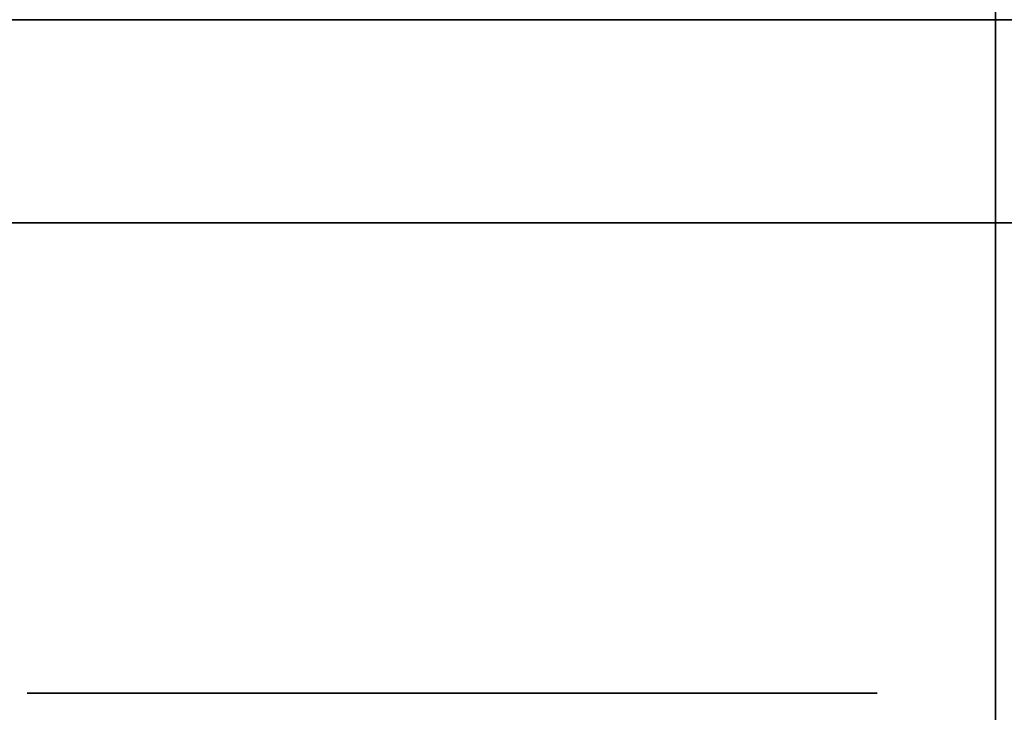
# Model space of a CAD drawing. Extents: x -1299 to -1246.9, y 2743.7 to 2747.9.
# Tile 219 of 1056: x -1293.0769 to -1293.0459, y 2746.8085 to 2746.8303. Entities that reach past the tile are written whole.
import ezdxf

# ---------------------------------------------------------------- set-up
doc = ezdxf.new("R2010")
doc.units = 0
doc.header["$LTSCALE"] = 150
doc.header["$MEASUREMENT"] = 0
doc.layers.add('3DFACE_BOLT', color=7, linetype='CONTINUOUS')
doc.layers.add('3DFACE_SHAPE', color=7, linetype='CONTINUOUS')

msp = doc.modelspace()

# ---------------------------------------------------------------- linework, layer by layer
at = {"layer": '3DFACE_BOLT', "color": 1}
for points, invisible_edges in [([(-1293.071319, 2746.842949, 0.138), (-1293.070927, 2746.842949, 0.135528), (-1293.071319, 2746.792949, 0.138)], 14), ([(-1293.071319, 2746.792949, 0.138), (-1293.070927, 2746.842949, 0.135528), (-1293.070927, 2746.792949, 0.135528)], 3), ([(-1293.070927, 2746.842949, 0.140472), (-1293.071319, 2746.842949, 0.138), (-1293.070927, 2746.792949, 0.140472)], 14), ([(-1293.070927, 2746.792949, 0.140472), (-1293.071319, 2746.842949, 0.138), (-1293.071319, 2746.792949, 0.138)], 3), ([(-1293.071319, 2746.842949, 0.068), (-1293.070927, 2746.842949, 0.065528), (-1293.071319, 2746.792949, 0.068)], 14), ([(-1293.071319, 2746.792949, 0.068), (-1293.070927, 2746.842949, 0.065528), (-1293.070927, 2746.792949, 0.065528)], 3), ([(-1293.070927, 2746.842949, 0.070472), (-1293.071319, 2746.842949, 0.068), (-1293.070927, 2746.792949, 0.070472)], 14), ([(-1293.070927, 2746.792949, 0.070472), (-1293.071319, 2746.842949, 0.068), (-1293.071319, 2746.792949, 0.068)], 3), ([(-1293.070927, 2746.842949, 0.135528), (-1293.069791, 2746.842949, 0.133298), (-1293.070927, 2746.792949, 0.135528)], 14), ([(-1293.070927, 2746.792949, 0.135528), (-1293.069791, 2746.842949, 0.133298), (-1293.069791, 2746.792949, 0.133298)], 3), ([(-1293.069791, 2746.842949, 0.142702), (-1293.070927, 2746.842949, 0.140472), (-1293.069791, 2746.792949, 0.142702)], 14), ([(-1293.069791, 2746.792949, 0.142702), (-1293.070927, 2746.842949, 0.140472), (-1293.070927, 2746.792949, 0.140472)], 3), ([(-1293.070927, 2746.842949, 0.065528), (-1293.069791, 2746.842949, 0.063298), (-1293.070927, 2746.792949, 0.065528)], 14), ([(-1293.070927, 2746.792949, 0.065528), (-1293.069791, 2746.842949, 0.063298), (-1293.069791, 2746.792949, 0.063298)], 3), ([(-1293.069791, 2746.842949, 0.072702), (-1293.070927, 2746.842949, 0.070472), (-1293.069791, 2746.792949, 0.072702)], 14), ([(-1293.069791, 2746.792949, 0.072702), (-1293.070927, 2746.842949, 0.070472), (-1293.070927, 2746.792949, 0.070472)], 3), ([(-1293.069791, 2746.842949, 0.133298), (-1293.068021, 2746.842949, 0.131528), (-1293.069791, 2746.792949, 0.133298)], 14), ([(-1293.069791, 2746.792949, 0.133298), (-1293.068021, 2746.842949, 0.131528), (-1293.068021, 2746.792949, 0.131528)], 3), ([(-1293.068021, 2746.842949, 0.144472), (-1293.069791, 2746.842949, 0.142702), (-1293.068021, 2746.792949, 0.144472)], 14), ([(-1293.068021, 2746.792949, 0.144472), (-1293.069791, 2746.842949, 0.142702), (-1293.069791, 2746.792949, 0.142702)], 3), ([(-1293.069791, 2746.842949, 0.063298), (-1293.068021, 2746.842949, 0.061528), (-1293.069791, 2746.792949, 0.063298)], 14), ([(-1293.069791, 2746.792949, 0.063298), (-1293.068021, 2746.842949, 0.061528), (-1293.068021, 2746.792949, 0.061528)], 3), ([(-1293.068021, 2746.842949, 0.074472), (-1293.069791, 2746.842949, 0.072702), (-1293.068021, 2746.792949, 0.074472)], 14), ([(-1293.068021, 2746.792949, 0.074472), (-1293.069791, 2746.842949, 0.072702), (-1293.069791, 2746.792949, 0.072702)], 3), ([(-1293.068021, 2746.842949, 0.131528), (-1293.065791, 2746.842949, 0.130392), (-1293.068021, 2746.792949, 0.131528)], 14), ([(-1293.068021, 2746.792949, 0.131528), (-1293.065791, 2746.842949, 0.130392), (-1293.065791, 2746.792949, 0.130392)], 3), ([(-1293.065791, 2746.842949, 0.145608), (-1293.068021, 2746.842949, 0.144472), (-1293.065791, 2746.792949, 0.145608)], 14), ([(-1293.065791, 2746.792949, 0.145608), (-1293.068021, 2746.842949, 0.144472), (-1293.068021, 2746.792949, 0.144472)], 3), ([(-1293.068021, 2746.842949, 0.061528), (-1293.065791, 2746.842949, 0.060392), (-1293.068021, 2746.792949, 0.061528)], 14), ([(-1293.068021, 2746.792949, 0.061528), (-1293.065791, 2746.842949, 0.060392), (-1293.065791, 2746.792949, 0.060392)], 3), ([(-1293.065791, 2746.842949, 0.075608), (-1293.068021, 2746.842949, 0.074472), (-1293.065791, 2746.792949, 0.075608)], 14), ([(-1293.065791, 2746.792949, 0.075608), (-1293.068021, 2746.842949, 0.074472), (-1293.068021, 2746.792949, 0.074472)], 3), ([(-1293.065791, 2746.842949, 0.130392), (-1293.063319, 2746.842949, 0.13), (-1293.065791, 2746.792949, 0.130392)], 14), ([(-1293.065791, 2746.792949, 0.130392), (-1293.063319, 2746.842949, 0.13), (-1293.063319, 2746.792949, 0.13)], 3), ([(-1293.063319, 2746.842949, 0.146), (-1293.065791, 2746.842949, 0.145608), (-1293.063319, 2746.792949, 0.146)], 14), ([(-1293.063319, 2746.792949, 0.146), (-1293.065791, 2746.842949, 0.145608), (-1293.065791, 2746.792949, 0.145608)], 3), ([(-1293.065791, 2746.842949, 0.060392), (-1293.063319, 2746.842949, 0.06), (-1293.065791, 2746.792949, 0.060392)], 14), ([(-1293.065791, 2746.792949, 0.060392), (-1293.063319, 2746.842949, 0.06), (-1293.063319, 2746.792949, 0.06)], 3), ([(-1293.063319, 2746.842949, 0.076), (-1293.065791, 2746.842949, 0.075608), (-1293.063319, 2746.792949, 0.076)], 14), ([(-1293.063319, 2746.792949, 0.076), (-1293.065791, 2746.842949, 0.075608), (-1293.065791, 2746.792949, 0.075608)], 3), ([(-1293.063319, 2746.842949, 0.13), (-1293.060847, 2746.842949, 0.130392), (-1293.063319, 2746.792949, 0.13)], 14), ([(-1293.063319, 2746.792949, 0.13), (-1293.060847, 2746.842949, 0.130392), (-1293.060847, 2746.792949, 0.130392)], 3), ([(-1293.060847, 2746.842949, 0.145608), (-1293.063319, 2746.842949, 0.146), (-1293.060847, 2746.792949, 0.145608)], 14), ([(-1293.060847, 2746.792949, 0.145608), (-1293.063319, 2746.842949, 0.146), (-1293.063319, 2746.792949, 0.146)], 3), ([(-1293.063319, 2746.842949, 0.06), (-1293.060847, 2746.842949, 0.060392), (-1293.063319, 2746.792949, 0.06)], 14), ([(-1293.063319, 2746.792949, 0.06), (-1293.060847, 2746.842949, 0.060392), (-1293.060847, 2746.792949, 0.060392)], 3), ([(-1293.060847, 2746.842949, 0.075608), (-1293.063319, 2746.842949, 0.076), (-1293.060847, 2746.792949, 0.075608)], 14), ([(-1293.060847, 2746.792949, 0.075608), (-1293.063319, 2746.842949, 0.076), (-1293.063319, 2746.792949, 0.076)], 3), ([(-1293.060847, 2746.842949, 0.130392), (-1293.058616, 2746.842949, 0.131528), (-1293.060847, 2746.792949, 0.130392)], 14), ([(-1293.060847, 2746.792949, 0.130392), (-1293.058616, 2746.842949, 0.131528), (-1293.058616, 2746.792949, 0.131528)], 3), ([(-1293.058616, 2746.842949, 0.144472), (-1293.060847, 2746.842949, 0.145608), (-1293.058616, 2746.792949, 0.144472)], 14), ([(-1293.058616, 2746.792949, 0.144472), (-1293.060847, 2746.842949, 0.145608), (-1293.060847, 2746.792949, 0.145608)], 3), ([(-1293.060847, 2746.842949, 0.060392), (-1293.058616, 2746.842949, 0.061528), (-1293.060847, 2746.792949, 0.060392)], 14), ([(-1293.060847, 2746.792949, 0.060392), (-1293.058616, 2746.842949, 0.061528), (-1293.058616, 2746.792949, 0.061528)], 3), ([(-1293.058616, 2746.842949, 0.074472), (-1293.060847, 2746.842949, 0.075608), (-1293.058616, 2746.792949, 0.074472)], 14), ([(-1293.058616, 2746.792949, 0.074472), (-1293.060847, 2746.842949, 0.075608), (-1293.060847, 2746.792949, 0.075608)], 3), ([(-1293.058616, 2746.842949, 0.131528), (-1293.056847, 2746.842949, 0.133298), (-1293.058616, 2746.792949, 0.131528)], 14), ([(-1293.058616, 2746.792949, 0.131528), (-1293.056847, 2746.842949, 0.133298), (-1293.056847, 2746.792949, 0.133298)], 3), ([(-1293.056847, 2746.842949, 0.142702), (-1293.058616, 2746.842949, 0.144472), (-1293.056847, 2746.792949, 0.142702)], 14), ([(-1293.056847, 2746.792949, 0.142702), (-1293.058616, 2746.842949, 0.144472), (-1293.058616, 2746.792949, 0.144472)], 3), ([(-1293.058616, 2746.842949, 0.061528), (-1293.056847, 2746.842949, 0.063298), (-1293.058616, 2746.792949, 0.061528)], 14), ([(-1293.058616, 2746.792949, 0.061528), (-1293.056847, 2746.842949, 0.063298), (-1293.056847, 2746.792949, 0.063298)], 3), ([(-1293.056847, 2746.842949, 0.072702), (-1293.058616, 2746.842949, 0.074472), (-1293.056847, 2746.792949, 0.072702)], 14), ([(-1293.056847, 2746.792949, 0.072702), (-1293.058616, 2746.842949, 0.074472), (-1293.058616, 2746.792949, 0.074472)], 3), ([(-1293.056847, 2746.842949, 0.133298), (-1293.05571, 2746.842949, 0.135528), (-1293.056847, 2746.792949, 0.133298)], 14), ([(-1293.056847, 2746.792949, 0.133298), (-1293.05571, 2746.842949, 0.135528), (-1293.05571, 2746.792949, 0.135528)], 3), ([(-1293.05571, 2746.842949, 0.140472), (-1293.056847, 2746.842949, 0.142702), (-1293.05571, 2746.792949, 0.140472)], 14), ([(-1293.05571, 2746.792949, 0.140472), (-1293.056847, 2746.842949, 0.142702), (-1293.056847, 2746.792949, 0.142702)], 3), ([(-1293.056847, 2746.842949, 0.063298), (-1293.05571, 2746.842949, 0.065528), (-1293.056847, 2746.792949, 0.063298)], 14), ([(-1293.056847, 2746.792949, 0.063298), (-1293.05571, 2746.842949, 0.065528), (-1293.05571, 2746.792949, 0.065528)], 3), ([(-1293.05571, 2746.842949, 0.070472), (-1293.056847, 2746.842949, 0.072702), (-1293.05571, 2746.792949, 0.070472)], 14), ([(-1293.05571, 2746.792949, 0.070472), (-1293.056847, 2746.842949, 0.072702), (-1293.056847, 2746.792949, 0.072702)], 3), ([(-1293.05571, 2746.842949, 0.135528), (-1293.055319, 2746.842949, 0.138), (-1293.05571, 2746.792949, 0.135528)], 14), ([(-1293.05571, 2746.792949, 0.135528), (-1293.055319, 2746.842949, 0.138), (-1293.055319, 2746.792949, 0.138)], 3), ([(-1293.055319, 2746.842949, 0.138), (-1293.05571, 2746.842949, 0.140472), (-1293.055319, 2746.792949, 0.138)], 14), ([(-1293.055319, 2746.792949, 0.138), (-1293.05571, 2746.842949, 0.140472), (-1293.05571, 2746.792949, 0.140472)], 3), ([(-1293.05571, 2746.842949, 0.065528), (-1293.055319, 2746.842949, 0.068), (-1293.05571, 2746.792949, 0.065528)], 14), ([(-1293.05571, 2746.792949, 0.065528), (-1293.055319, 2746.842949, 0.068), (-1293.055319, 2746.792949, 0.068)], 3), ([(-1293.055319, 2746.842949, 0.068), (-1293.05571, 2746.842949, 0.070472), (-1293.055319, 2746.792949, 0.068)], 14), ([(-1293.055319, 2746.792949, 0.068), (-1293.05571, 2746.842949, 0.070472), (-1293.05571, 2746.792949, 0.070472)], 3), ([(-1293.076694, 2746.823949, 0.138), (-1293.070006, 2746.823949, 0.126417), (-1293.076694, 2746.809149, 0.138)], 14), ([(-1293.076694, 2746.809149, 0.138), (-1293.070006, 2746.823949, 0.126417), (-1293.070006, 2746.809149, 0.126417)], 3), ([(-1293.070006, 2746.823949, 0.149583), (-1293.076694, 2746.823949, 0.138), (-1293.070006, 2746.809149, 0.149583)], 14), ([(-1293.070006, 2746.809149, 0.149583), (-1293.076694, 2746.823949, 0.138), (-1293.076694, 2746.809149, 0.138)], 3), ([(-1293.076694, 2746.823949, 0.138), (-1293.070006, 2746.823949, 0.149583), (-1293.070006, 2746.823949, 0.126417)], 2), ([(-1293.076694, 2746.823949, 0.068), (-1293.070006, 2746.823949, 0.056417), (-1293.076694, 2746.809149, 0.068)], 14), ([(-1293.076694, 2746.809149, 0.068), (-1293.070006, 2746.823949, 0.056417), (-1293.070006, 2746.809149, 0.056417)], 3), ([(-1293.070006, 2746.823949, 0.079583), (-1293.076694, 2746.823949, 0.068), (-1293.070006, 2746.809149, 0.079583)], 14), ([(-1293.070006, 2746.809149, 0.079583), (-1293.076694, 2746.823949, 0.068), (-1293.076694, 2746.809149, 0.068)], 3), ([(-1293.076694, 2746.823949, 0.068), (-1293.070006, 2746.823949, 0.079583), (-1293.070006, 2746.823949, 0.056417)], 2), ([(-1293.070006, 2746.823949, 0.126417), (-1293.056631, 2746.823949, 0.126417), (-1293.070006, 2746.809149, 0.126417)], 14), ([(-1293.070006, 2746.809149, 0.126417), (-1293.056631, 2746.823949, 0.126417), (-1293.056631, 2746.809149, 0.126417)], 3), ([(-1293.056631, 2746.823949, 0.149583), (-1293.070006, 2746.823949, 0.149583), (-1293.056631, 2746.809149, 0.149583)], 14), ([(-1293.056631, 2746.809149, 0.149583), (-1293.070006, 2746.823949, 0.149583), (-1293.070006, 2746.809149, 0.149583)], 3), ([(-1293.070006, 2746.823949, 0.149583), (-1293.056631, 2746.823949, 0.149583), (-1293.070006, 2746.823949, 0.126417)], 14), ([(-1293.070006, 2746.823949, 0.126417), (-1293.056631, 2746.823949, 0.149583), (-1293.056631, 2746.823949, 0.126417)], 3), ([(-1293.070006, 2746.823949, 0.056417), (-1293.056631, 2746.823949, 0.056417), (-1293.070006, 2746.809149, 0.056417)], 14), ([(-1293.070006, 2746.809149, 0.056417), (-1293.056631, 2746.823949, 0.056417), (-1293.056631, 2746.809149, 0.056417)], 3), ([(-1293.056631, 2746.823949, 0.079583), (-1293.070006, 2746.823949, 0.079583), (-1293.056631, 2746.809149, 0.079583)], 14), ([(-1293.056631, 2746.809149, 0.079583), (-1293.070006, 2746.823949, 0.079583), (-1293.070006, 2746.809149, 0.079583)], 3), ([(-1293.070006, 2746.823949, 0.079583), (-1293.056631, 2746.823949, 0.079583), (-1293.070006, 2746.823949, 0.056417)], 14), ([(-1293.070006, 2746.823949, 0.056417), (-1293.056631, 2746.823949, 0.079583), (-1293.056631, 2746.823949, 0.056417)], 3), ([(-1293.056631, 2746.823949, 0.126417), (-1293.049944, 2746.823949, 0.138), (-1293.056631, 2746.809149, 0.126417)], 14), ([(-1293.056631, 2746.809149, 0.126417), (-1293.049944, 2746.823949, 0.138), (-1293.049944, 2746.809149, 0.138)], 3), ([(-1293.049944, 2746.823949, 0.138), (-1293.056631, 2746.823949, 0.149583), (-1293.049944, 2746.809149, 0.138)], 14), ([(-1293.049944, 2746.809149, 0.138), (-1293.056631, 2746.823949, 0.149583), (-1293.056631, 2746.809149, 0.149583)], 3), ([(-1293.056631, 2746.823949, 0.149583), (-1293.049944, 2746.823949, 0.138), (-1293.056631, 2746.823949, 0.126417)], 12), ([(-1293.056631, 2746.823949, 0.056417), (-1293.049944, 2746.823949, 0.068), (-1293.056631, 2746.809149, 0.056417)], 14), ([(-1293.056631, 2746.809149, 0.056417), (-1293.049944, 2746.823949, 0.068), (-1293.049944, 2746.809149, 0.068)], 3), ([(-1293.049944, 2746.823949, 0.068), (-1293.056631, 2746.823949, 0.079583), (-1293.049944, 2746.809149, 0.068)], 14), ([(-1293.049944, 2746.809149, 0.068), (-1293.056631, 2746.823949, 0.079583), (-1293.056631, 2746.809149, 0.079583)], 3), ([(-1293.056631, 2746.823949, 0.079583), (-1293.049944, 2746.823949, 0.068), (-1293.056631, 2746.823949, 0.056417)], 12), ([(-1293.076694, 2746.809149, 0.138), (-1293.070006, 2746.809149, 0.126417), (-1293.070006, 2746.809149, 0.149583)], 2), ([(-1293.076694, 2746.809149, 0.068), (-1293.070006, 2746.809149, 0.056417), (-1293.070006, 2746.809149, 0.079583)], 2), ([(-1293.070006, 2746.809149, 0.126417), (-1293.056631, 2746.809149, 0.126417), (-1293.070006, 2746.809149, 0.149583)], 14), ([(-1293.070006, 2746.809149, 0.149583), (-1293.056631, 2746.809149, 0.126417), (-1293.056631, 2746.809149, 0.149583)], 3), ([(-1293.070006, 2746.809149, 0.056417), (-1293.056631, 2746.809149, 0.056417), (-1293.070006, 2746.809149, 0.079583)], 14), ([(-1293.070006, 2746.809149, 0.079583), (-1293.056631, 2746.809149, 0.056417), (-1293.056631, 2746.809149, 0.079583)], 3), ([(-1293.056631, 2746.809149, 0.126417), (-1293.049944, 2746.809149, 0.138), (-1293.056631, 2746.809149, 0.149583)], 12), ([(-1293.056631, 2746.809149, 0.056417), (-1293.049944, 2746.809149, 0.068), (-1293.056631, 2746.809149, 0.079583)], 12)]:
    msp.add_3dface(points, dxfattribs=dict(at, invisible_edges=invisible_edges))
at = {"layer": '3DFACE_SHAPE', "color": 13}
for points, invisible_edges in [([(-1296.944219, 2746.782449, 0.206), (-1293.046219, 2746.782449, 0.206), (-1296.944219, 2746.884449, 0.206)], 2), ([(-1293.046219, 2746.782449, 0.206), (-1293.046219, 2746.884449, 0.206), (-1296.944219, 2746.884449, 0.206)], 12), ([(-1296.944219, 2746.884449), (-1293.046219, 2746.884449), (-1296.944219, 2746.782449)], 2), ([(-1293.046219, 2746.884449), (-1293.046219, 2746.782449), (-1296.944219, 2746.782449)], 12), ([(-1293.046219, 2746.782449, 0.206), (-1293.046219, 2746.836549, 0.198), (-1293.046219, 2746.884449, 0.206)], 3), ([(-1293.046219, 2746.884449), (-1293.046219, 2746.830349, 0.008), (-1293.046219, 2746.782449)], 3), ([(-1293.046219, 2746.830349, 0.198), (-1293.046219, 2746.836549, 0.198), (-1293.046219, 2746.782449, 0.206)], 14), ([(-1296.944219, 2746.830349, 0.198), (-1293.046219, 2746.830349, 0.198), (-1296.944219, 2746.782449, 0.198)], 2), ([(-1293.046219, 2746.830349, 0.198), (-1293.046219, 2746.782449, 0.198), (-1296.944219, 2746.782449, 0.198)], 12), ([(-1296.944219, 2746.782449, 0.008), (-1293.046219, 2746.782449, 0.008), (-1296.944219, 2746.830349, 0.008)], 2), ([(-1293.046219, 2746.782449, 0.008), (-1293.046219, 2746.830349, 0.008), (-1296.944219, 2746.830349, 0.008)], 12), ([(-1293.003319, 2746.830349, 0.173), (-1293.069329, 2746.830349, 0.14401), (-1293.092319, 2746.830349, 0.173)], 3), ([(-1293.069329, 2746.830349, 0.14401), (-1293.071819, 2746.830349, 0.138), (-1293.092319, 2746.830349, 0.173)], 14), ([(-1293.071819, 2746.830349, 0.068), (-1293.092319, 2746.830349, 0.033), (-1293.069329, 2746.830349, 0.13199)], 15), ([(-1293.069329, 2746.830349, 0.13199), (-1293.092319, 2746.830349, 0.033), (-1293.071819, 2746.830349, 0.138)], 3), ([(-1293.092319, 2746.830349, 0.033), (-1293.092319, 2746.830349, 0.173), (-1293.071819, 2746.830349, 0.138)], 14), ([(-1293.071819, 2746.830349, 0.068), (-1293.069329, 2746.830349, 0.06199), (-1293.092319, 2746.830349, 0.033)], 14), ([(-1293.069329, 2746.830349, 0.06199), (-1293.063319, 2746.830349, 0.0595), (-1293.092319, 2746.830349, 0.033)], 14), ([(-1293.092319, 2746.830349, 0.033), (-1293.063319, 2746.830349, 0.0595), (-1293.057308, 2746.830349, 0.06199)], 13), ([(-1293.092319, 2746.830349, 0.033), (-1293.057308, 2746.830349, 0.06199), (-1293.003319, 2746.830349, 0.033)], 3), ([(-1293.092319, 2746.823949, 0.173), (-1293.063319, 2746.823949, 0.173), (-1293.092319, 2746.830349, 0.173)], 2), ([(-1293.063319, 2746.823949, 0.173), (-1293.009719, 2746.823949, 0.173), (-1293.092319, 2746.830349, 0.173)], 14), ([(-1293.092319, 2746.830349, 0.173), (-1293.009719, 2746.823949, 0.173), (-1293.003319, 2746.830349, 0.173)], 3), ([(-1293.009719, 2746.823949, 0.033), (-1293.092319, 2746.830349, 0.033), (-1293.003319, 2746.830349, 0.033)], 13), ([(-1293.009719, 2746.823949, 0.033), (-1293.092319, 2746.823949, 0.033), (-1293.092319, 2746.830349, 0.033)], 12), ([(-1293.069329, 2746.830349, 0.07401), (-1293.071819, 2746.830349, 0.068), (-1293.069329, 2746.830349, 0.13199)], 14), ([(-1293.069329, 2746.823949, 0.13199), (-1293.069329, 2746.830349, 0.13199), (-1293.071819, 2746.823949, 0.138)], 3), ([(-1293.069329, 2746.830349, 0.13199), (-1293.071819, 2746.830349, 0.138), (-1293.071819, 2746.823949, 0.138)], 14), ([(-1293.071819, 2746.823949, 0.138), (-1293.071819, 2746.830349, 0.138), (-1293.069329, 2746.823949, 0.14401)], 3), ([(-1293.071819, 2746.830349, 0.138), (-1293.069329, 2746.830349, 0.14401), (-1293.069329, 2746.823949, 0.14401)], 14), ([(-1293.069329, 2746.823949, 0.06199), (-1293.069329, 2746.830349, 0.06199), (-1293.071819, 2746.823949, 0.068)], 3), ([(-1293.069329, 2746.830349, 0.06199), (-1293.071819, 2746.830349, 0.068), (-1293.071819, 2746.823949, 0.068)], 14), ([(-1293.071819, 2746.823949, 0.068), (-1293.071819, 2746.830349, 0.068), (-1293.069329, 2746.823949, 0.07401)], 3), ([(-1293.071819, 2746.830349, 0.068), (-1293.069329, 2746.830349, 0.07401), (-1293.069329, 2746.823949, 0.07401)], 14), ([(-1293.063319, 2746.830349, 0.1465), (-1293.069329, 2746.830349, 0.14401), (-1293.003319, 2746.830349, 0.173)], 14), ([(-1293.069329, 2746.830349, 0.13199), (-1293.063319, 2746.830349, 0.1295), (-1293.069329, 2746.830349, 0.07401)], 14), ([(-1293.063319, 2746.830349, 0.1295), (-1293.063319, 2746.830349, 0.0765), (-1293.069329, 2746.830349, 0.07401)], 13), ([(-1293.063319, 2746.823949, 0.1295), (-1293.063319, 2746.830349, 0.1295), (-1293.069329, 2746.823949, 0.13199)], 3), ([(-1293.063319, 2746.830349, 0.1295), (-1293.069329, 2746.830349, 0.13199), (-1293.069329, 2746.823949, 0.13199)], 14), ([(-1293.069329, 2746.823949, 0.14401), (-1293.069329, 2746.830349, 0.14401), (-1293.063319, 2746.823949, 0.1465)], 3), ([(-1293.069329, 2746.830349, 0.14401), (-1293.063319, 2746.830349, 0.1465), (-1293.063319, 2746.823949, 0.1465)], 14), ([(-1293.063319, 2746.823949, 0.0595), (-1293.063319, 2746.830349, 0.0595), (-1293.069329, 2746.823949, 0.06199)], 3), ([(-1293.063319, 2746.830349, 0.0595), (-1293.069329, 2746.830349, 0.06199), (-1293.069329, 2746.823949, 0.06199)], 14), ([(-1293.069329, 2746.823949, 0.07401), (-1293.069329, 2746.830349, 0.07401), (-1293.063319, 2746.823949, 0.0765)], 3), ([(-1293.069329, 2746.830349, 0.07401), (-1293.063319, 2746.830349, 0.0765), (-1293.063319, 2746.823949, 0.0765)], 14), ([(-1293.057308, 2746.830349, 0.14401), (-1293.063319, 2746.830349, 0.1465), (-1293.003319, 2746.830349, 0.138)], 14), ([(-1293.003319, 2746.830349, 0.138), (-1293.063319, 2746.830349, 0.1465), (-1293.003319, 2746.830349, 0.173)], 15), ([(-1293.057308, 2746.830349, 0.07401), (-1293.063319, 2746.830349, 0.0765), (-1293.057308, 2746.830349, 0.13199)], 14), ([(-1293.063319, 2746.830349, 0.0765), (-1293.063319, 2746.830349, 0.1295), (-1293.057308, 2746.830349, 0.13199)], 13), ([(-1293.057308, 2746.823949, 0.13199), (-1293.057308, 2746.830349, 0.13199), (-1293.063319, 2746.823949, 0.1295)], 3), ([(-1293.057308, 2746.830349, 0.13199), (-1293.063319, 2746.830349, 0.1295), (-1293.063319, 2746.823949, 0.1295)], 14), ([(-1293.063319, 2746.823949, 0.1465), (-1293.063319, 2746.830349, 0.1465), (-1293.057308, 2746.823949, 0.14401)], 3), ([(-1293.063319, 2746.830349, 0.1465), (-1293.057308, 2746.830349, 0.14401), (-1293.057308, 2746.823949, 0.14401)], 14), ([(-1293.057308, 2746.823949, 0.06199), (-1293.057308, 2746.830349, 0.06199), (-1293.063319, 2746.823949, 0.0595)], 3), ([(-1293.057308, 2746.830349, 0.06199), (-1293.063319, 2746.830349, 0.0595), (-1293.063319, 2746.823949, 0.0595)], 14), ([(-1293.063319, 2746.823949, 0.0765), (-1293.063319, 2746.830349, 0.0765), (-1293.057308, 2746.823949, 0.07401)], 3), ([(-1293.063319, 2746.830349, 0.0765), (-1293.057308, 2746.830349, 0.07401), (-1293.057308, 2746.823949, 0.07401)], 14), ([(-1293.054819, 2746.830349, 0.138), (-1293.057308, 2746.830349, 0.14401), (-1293.003319, 2746.830349, 0.138)], 14), ([(-1293.057308, 2746.830349, 0.13199), (-1293.054819, 2746.830349, 0.138), (-1293.057308, 2746.830349, 0.07401)], 14), ([(-1293.054819, 2746.830349, 0.138), (-1293.003319, 2746.830349, 0.138), (-1293.057308, 2746.830349, 0.07401)], 15), ([(-1293.057308, 2746.830349, 0.07401), (-1293.003319, 2746.830349, 0.138), (-1293.054819, 2746.830349, 0.068)], 3), ([(-1293.003319, 2746.830349, 0.033), (-1293.057308, 2746.830349, 0.06199), (-1293.003319, 2746.830349, 0.068)], 3), ([(-1293.057308, 2746.830349, 0.06199), (-1293.054819, 2746.830349, 0.068), (-1293.003319, 2746.830349, 0.068)], 14), ([(-1293.057308, 2746.823949, 0.14401), (-1293.057308, 2746.830349, 0.14401), (-1293.054819, 2746.823949, 0.138)], 3), ([(-1293.057308, 2746.830349, 0.14401), (-1293.054819, 2746.830349, 0.138), (-1293.054819, 2746.823949, 0.138)], 14), ([(-1293.054819, 2746.823949, 0.138), (-1293.054819, 2746.830349, 0.138), (-1293.057308, 2746.823949, 0.13199)], 3), ([(-1293.054819, 2746.830349, 0.138), (-1293.057308, 2746.830349, 0.13199), (-1293.057308, 2746.823949, 0.13199)], 14), ([(-1293.057308, 2746.823949, 0.07401), (-1293.057308, 2746.830349, 0.07401), (-1293.054819, 2746.823949, 0.068)], 3), ([(-1293.057308, 2746.830349, 0.07401), (-1293.054819, 2746.830349, 0.068), (-1293.054819, 2746.823949, 0.068)], 14), ([(-1293.054819, 2746.823949, 0.068), (-1293.054819, 2746.830349, 0.068), (-1293.057308, 2746.823949, 0.06199)], 3), ([(-1293.054819, 2746.830349, 0.068), (-1293.057308, 2746.830349, 0.06199), (-1293.057308, 2746.823949, 0.06199)], 14), ([(-1293.003319, 2746.830349, 0.138), (-1293.003319, 2746.830349, 0.068), (-1293.054819, 2746.830349, 0.068)], 14), ([(-1293.046219, 2746.782449, 0.198), (-1293.046219, 2746.830349, 0.198), (-1293.046219, 2746.782449, 0.206)], 2), ([(-1293.046219, 2746.830349, 0.008), (-1293.046219, 2746.782449, 0.008), (-1293.046219, 2746.782449)], 12), ([(-1293.057308, 2746.823949, 0.06199), (-1293.092319, 2746.823949, 0.033), (-1293.009719, 2746.823949, 0.033)], 13), ([(-1293.057308, 2746.823949, 0.06199), (-1293.063319, 2746.823949, 0.0595), (-1293.092319, 2746.823949, 0.033)], 14), ([(-1293.063319, 2746.823949, 0.0595), (-1293.069329, 2746.823949, 0.06199), (-1293.092319, 2746.823949, 0.033)], 14), ([(-1293.092319, 2746.823949, 0.033), (-1293.069329, 2746.823949, 0.06199), (-1293.071819, 2746.823949, 0.068)], 13), ([(-1293.071819, 2746.823949, 0.138), (-1293.092319, 2746.823949, 0.033), (-1293.069329, 2746.823949, 0.07401)], 15), ([(-1293.069329, 2746.823949, 0.07401), (-1293.092319, 2746.823949, 0.033), (-1293.071819, 2746.823949, 0.068)], 3), ([(-1293.092319, 2746.823949, 0.033), (-1293.071819, 2746.823949, 0.138), (-1293.092319, 2746.823949, 0.173)], 3), ([(-1293.071819, 2746.823949, 0.138), (-1293.069329, 2746.823949, 0.14401), (-1293.092319, 2746.823949, 0.173)], 14), ([(-1293.092319, 2746.823949, 0.173), (-1293.069329, 2746.823949, 0.14401), (-1293.063319, 2746.823949, 0.173)], 3), ([(-1293.069329, 2746.823949, 0.13199), (-1293.071819, 2746.823949, 0.138), (-1293.069329, 2746.823949, 0.07401)], 14), ([(-1293.069329, 2746.823949, 0.14401), (-1293.063319, 2746.823949, 0.1465), (-1293.063319, 2746.823949, 0.173)], 14), ([(-1293.069329, 2746.823949, 0.07401), (-1293.063319, 2746.823949, 0.0765), (-1293.069329, 2746.823949, 0.13199)], 14), ([(-1293.063319, 2746.823949, 0.0765), (-1293.063319, 2746.823949, 0.1295), (-1293.069329, 2746.823949, 0.13199)], 13), ([(-1293.063319, 2746.823949, 0.1465), (-1293.057308, 2746.823949, 0.14401), (-1293.063319, 2746.823949, 0.173)], 14), ([(-1293.063319, 2746.823949, 0.173), (-1293.057308, 2746.823949, 0.14401), (-1293.009719, 2746.823949, 0.173)], 15), ([(-1293.063319, 2746.823949, 0.0765), (-1293.057308, 2746.823949, 0.07401), (-1293.063319, 2746.823949, 0.1295)], 14), ([(-1293.063319, 2746.823949, 0.1295), (-1293.057308, 2746.823949, 0.07401), (-1293.057308, 2746.823949, 0.13199)], 15), ([(-1293.057308, 2746.823949, 0.14401), (-1293.054819, 2746.823949, 0.138), (-1293.009719, 2746.823949, 0.173)], 14), ([(-1293.009719, 2746.823949, 0.173), (-1293.054819, 2746.823949, 0.138), (-1293.057308, 2746.823949, 0.13199)], 13), ([(-1293.057308, 2746.823949, 0.07401), (-1293.054819, 2746.823949, 0.068), (-1293.057308, 2746.823949, 0.13199)], 14), ([(-1293.057308, 2746.823949, 0.13199), (-1293.054819, 2746.823949, 0.068), (-1293.009719, 2746.823949, 0.173)], 15), ([(-1293.054819, 2746.823949, 0.068), (-1293.057308, 2746.823949, 0.06199), (-1293.009719, 2746.823949, 0.173)], 14), ([(-1293.009719, 2746.823949, 0.173), (-1293.057308, 2746.823949, 0.06199), (-1293.009719, 2746.823949, 0.033)], 3)]:
    msp.add_3dface(points, dxfattribs=dict(at, invisible_edges=invisible_edges))

doc.saveas('drawing.dxf')
